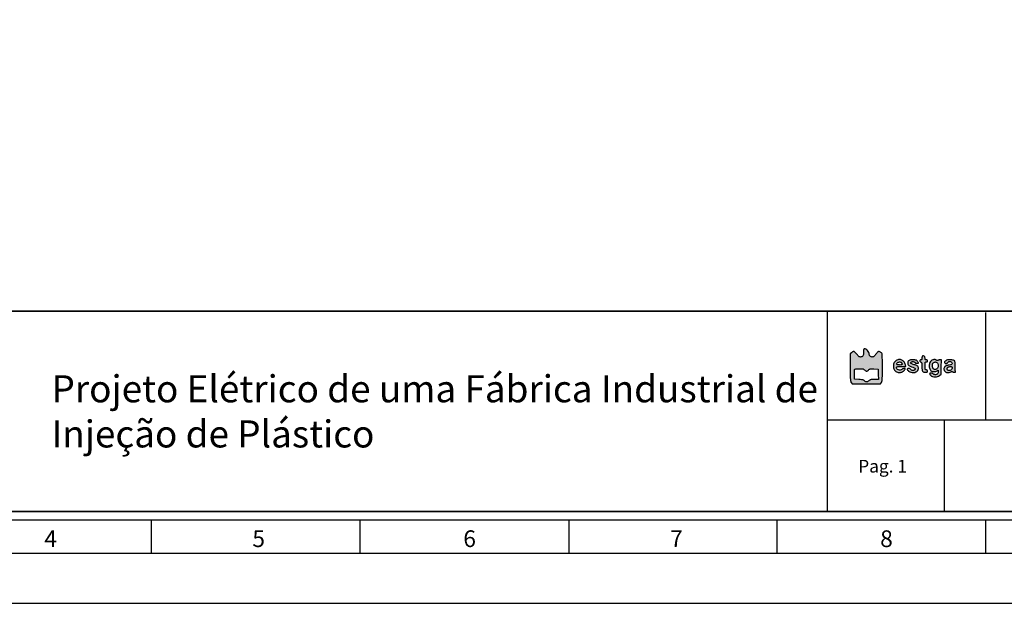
# Model space of a CAD drawing. Header units: millimetres. Extents: x -559 to 10735, y -2326 to 222.
# Tile 454 of 656: x 2321 to 2554, y -1013 to -875. Entities that reach past the tile are written whole.
import ezdxf

# ---------------------------------------------------------------- set-up
doc = ezdxf.new("R2010")
doc.units = ezdxf.units.MM
doc.header["$LTSCALE"] = 4
doc.layers.add('Modelo', color=251, linetype='Continuous')
doc.layers.add('Texto Cabeçalho', color=3, linetype='Continuous')

msp = doc.modelspace()

# ---------------------------------------------------------------- hatches: boundary and pattern name
at = {"layer": 'Texto Cabeçalho'}
h = msp.add_hatch(color=256, dxfattribs=at)
h.dxf.hatch_style = 1
h.paths.add_polyline_path([(2522.37, -954.53, -0.103369), (2522.13, -954.37, -0.100368), (2521.98, -954.12, -0.089615), (2521.92, -953.81, 0.138861), (2521.83, -953.48, 0.04933), (2521.53, -953.08, 0.049188), (2521.16, -952.75, 0.157567), (2520.85, -952.65, 0.119218), (2520.71, -952.69, 0.19762), (2520.63, -952.78, 0.071776), (2520.6, -952.97, 0.007282), (2520.59, -953.43, -0.03039), (2520.56, -954, -0.109263), (2520.44, -954.34, -0.162003), (2520.22, -954.53, -0.093147), (2519.87, -954.59, -0.088417), (2519.68, -954.56, -0.074351), (2519.49, -954.46, -0.047695), (2519.28, -954.26, -0.013943), (2519, -953.93, 0.016235), (2518.79, -953.68, 0.021586), (2518.57, -953.46, 0.019562), (2518.38, -953.3, 0.160613), (2518.28, -953.27, 0.105218), (2518.18, -953.28, 0.031288), (2518.05, -953.35, 0.029869), (2517.9, -953.44, 0.028262), (2517.77, -953.56), (2517.45, -953.85), (2517.45, -957.11, 0.001459), (2517.45, -959.1, 0.014831), (2517.48, -959.92, 0.036596), (2517.55, -960.38, 0.117837), (2517.68, -960.66), (2517.91, -960.94), (2521.25, -960.94), (2524.6, -960.94), (2524.83, -960.64, 0.110111), (2524.96, -960.36, 0.037202), (2525.03, -959.9, 0.01517), (2525.06, -959.09, 0.001536), (2525.07, -957.17, 0.00222), (2525.06, -955.94, 0.00338), (2525.05, -954.88, 0.001252), (2525.02, -953.96, 0.085167), (2524.99, -953.81, 0.1341), (2524.86, -953.62, 0.046674), (2524.58, -953.44, 0.046093), (2524.28, -953.32, 0.175615), (2524.08, -953.33, 0.095071), (2523.99, -953.38, 0.011188), (2523.83, -953.55, 0.013085), (2523.65, -953.76, 0.010367), (2523.46, -953.99, -0.016413), (2523.21, -954.29, -0.050954), (2523.02, -954.46, -0.075762), (2522.85, -954.56, -0.085445), (2522.66, -954.59, -0.100623)])
h.paths.add_polyline_path([(2522.44, -957.39, -0.006824), (2523.05, -957.4), (2524.04, -957.43), (2524.08, -958.67), (2524.11, -959.91), (2523.13, -959.91, 0.008317), (2522.56, -959.92, 0.049732), (2522.26, -959.96, 0.085353), (2522.06, -960.05, 0.053245), (2521.85, -960.22, -0.051848), (2521.59, -960.43, -0.137763), (2521.36, -960.5, -0.141522), (2521.13, -960.45, -0.055915), (2520.86, -960.25, 0.066463), (2520.66, -960.11, 0.061609), (2520.43, -960.02, 0.037581), (2520.09, -959.96, 0.008945), (2519.52, -959.91), (2518.47, -959.85), (2518.44, -958.77, -0.005737), (2518.43, -958.35, -0.007758), (2518.43, -957.97, -0.005495), (2518.44, -957.64, -0.080952), (2518.47, -957.53, -0.226456), (2518.55, -957.46, -0.042121), (2518.75, -957.41, -0.028091), (2519.07, -957.38, -0.008218), (2519.57, -957.37, -0.007127), (2520.18, -957.38, -0.049297), (2520.49, -957.42, -0.091664), (2520.69, -957.51, -0.058119), (2520.88, -957.68, 0.049987), (2521.13, -957.9, 0.158555), (2521.34, -957.96, 0.161487), (2521.55, -957.89, 0.052373), (2521.78, -957.67, -0.055528), (2521.97, -957.5, -0.105577), (2522.16, -957.41, -0.055162)], flags=16)
at = {"layer": 'Texto Cabeçalho', "true_color": 0x000000}
h = msp.add_hatch(color=18, dxfattribs=at)
h.dxf.hatch_style = 1
h.paths.add_polyline_path([(2528.45, -956.94, -0.113871), (2528.59, -956.88, -0.04008), (2528.88, -956.85, -0.005228), (2529.5, -956.85), (2530.6, -956.85), (2530.52, -956.46, 0.048578), (2530.41, -956.07, 0.065059), (2530.22, -955.75, 0.068572), (2529.97, -955.5, 0.062515), (2529.66, -955.32, 0.023173), (2529.33, -955.2, 0.080221), (2529.1, -955.17, 0.075403), (2528.87, -955.21, 0.018955), (2528.51, -955.34, 0.076875), (2528.15, -955.56, 0.080553), (2527.89, -955.87, 0.076557), (2527.72, -956.26, 0.060775), (2527.67, -956.72, 0.052656), (2527.72, -957.18, 0.074597), (2527.86, -957.57, 0.080636), (2528.1, -957.88, 0.074541), (2528.44, -958.1, 0.034396), (2528.78, -958.24, 0.065799), (2529.08, -958.29, 0.069298), (2529.36, -958.26, 0.042275), (2529.69, -958.15, 0.054982), (2529.94, -958.01, 0.036275), (2530.19, -957.8, 0.034641), (2530.39, -957.58, 0.160063), (2530.45, -957.42, 0.390518), (2530.37, -957.34, 0.056062), (2530.12, -957.34, 0.050936), (2529.83, -957.4, 0.117799), (2529.65, -957.51, -0.16673), (2529.3, -957.68, -0.120242), (2528.87, -957.63, -0.124135), (2528.52, -957.39, -0.18266), (2528.39, -957.05, -0.238399)])
h.paths.add_polyline_path([(2528.45, -956.21, -0.091609), (2528.58, -955.99, -0.108903), (2528.8, -955.84, -0.078201), (2529.09, -955.77, -0.081241), (2529.37, -955.79, -0.13845), (2529.58, -955.9, -0.062207), (2529.63, -955.97, -0.039117), (2529.68, -956.07, -0.038824), (2529.71, -956.17, -0.056382), (2529.72, -956.27, -0.139014), (2529.69, -956.38, -0.168808), (2529.61, -956.44, -0.074881), (2529.45, -956.48, -0.012599), (2529.13, -956.48, -0.02814), (2528.69, -956.46, -0.156678), (2528.48, -956.36, -0.311186)], flags=16)
h.paths.add_polyline_path([(2531.63, -956.78, 0.01235), (2532.26, -956.98, -0.055419), (2532.62, -957.14, -0.154763), (2532.8, -957.33, -0.239194), (2532.79, -957.54, -0.128236), (2532.62, -957.73, -0.132572), (2532.39, -957.8, -0.077903), (2532.1, -957.76, -0.080674), (2531.86, -957.65, -0.168057), (2531.73, -957.48, 0.202023), (2531.62, -957.35, 0.079859), (2531.39, -957.28, 0.076974), (2531.15, -957.28, 0.15765), (2530.98, -957.37, 0.332869), (2530.95, -957.53, 0.066485), (2531.14, -957.79, 0.056587), (2531.44, -958.04, 0.072154), (2531.77, -958.19, 0.083014), (2532.42, -958.27, 0.097651), (2533.03, -958.13, 0.116791), (2533.46, -957.79, 0.163369), (2533.62, -957.34, 0.072663), (2533.58, -957.02, 0.122125), (2533.45, -956.79, 0.102823), (2533.21, -956.61, 0.04161), (2532.83, -956.48, -0.012751), (2532.33, -956.34, -0.042101), (2532.02, -956.22, -0.07158), (2531.84, -956.09, -0.207626), (2531.78, -955.95, -0.255969), (2531.86, -955.81, -0.085662), (2532.09, -955.71, -0.073886), (2532.38, -955.69, -0.10615), (2532.63, -955.76, -0.026102), (2532.72, -955.81, -0.033758), (2532.8, -955.87, -0.049946), (2532.87, -955.96, 0.44107), (2532.89, -956.01, 0.040945), (2532.98, -956.03, 0.036019), (2533.09, -956.05, 0.022477), (2533.23, -956.06, 0.006342), (2533.37, -956.06, 0.010544), (2533.49, -956.05, 0.004395), (2533.59, -956.05, 0.389495), (2533.6, -956.04, 0.121245), (2533.56, -955.88, 0.029603), (2533.41, -955.64, 0.028452), (2533.25, -955.43, 0.14911), (2533.12, -955.35, 0.027359), (2532.74, -955.27, 0.027599), (2532.35, -955.23, 0.029348), (2532, -955.23, 0.052114), (2531.7, -955.28, 0.051808), (2531.38, -955.41, 0.112549), (2531.18, -955.59, 0.119902), (2531.09, -955.82, 0.063393), (2531.08, -956.14, 0.088373), (2531.15, -956.42, 0.126496), (2531.32, -956.61, 0.068854)])
h.paths.add_polyline_path([(2535.18, -955.09, -0.022931), (2535.17, -954.86, 0.099329), (2535.11, -954.57, 0.135439), (2534.94, -954.36, 0.177459), (2534.73, -954.29, 0.181757), (2534.52, -954.39, 0.133829), (2534.49, -954.44, 0.022028), (2534.47, -954.56, 0.022866), (2534.45, -954.71, 0.018427), (2534.44, -954.87, -0.024804), (2534.43, -955.08, -0.110756), (2534.39, -955.19, -0.174053), (2534.32, -955.25, -0.085474), (2534.2, -955.27, 0.071854), (2534.1, -955.29, 0.117651), (2534.02, -955.33, 0.122574), (2533.97, -955.4, 0.082072), (2533.96, -955.5, 0.097504), (2533.98, -955.59, 0.076301), (2534.03, -955.68, 0.074004), (2534.11, -955.75, 0.081717), (2534.2, -955.79, -0.145612), (2534.33, -955.87, -0.130186), (2534.4, -956.01, -0.049038), (2534.44, -956.28, -0.005703), (2534.44, -956.88, 0.014049), (2534.46, -957.6, 0.10478), (2534.55, -957.93, 0.190915), (2534.75, -958.1, 0.068962), (2535.11, -958.18, 0.011052), (2535.49, -958.2, 0.089181), (2535.66, -958.17, 0.209026), (2535.74, -958.09, 0.103767), (2535.77, -957.95, 0.102549), (2535.75, -957.85, 0.09348), (2535.69, -957.76, 0.080963), (2535.6, -957.69, 0.055091), (2535.47, -957.64, -0.085661), (2535.3, -957.57, -0.172689), (2535.21, -957.45, -0.068807), (2535.18, -957.23, -0.006072), (2535.17, -956.66, -0.005), (2535.17, -956.08, -0.07577), (2535.21, -955.88, -0.227977), (2535.3, -955.79, -0.088152), (2535.47, -955.76, 0.044917), (2535.61, -955.74, 0.124433), (2535.71, -955.7, 0.149479), (2535.76, -955.63, 0.07578), (2535.77, -955.52, 0.07578), (2535.76, -955.4, 0.149479), (2535.71, -955.33, 0.124433), (2535.61, -955.29, 0.044917), (2535.47, -955.27, -0.050044), (2535.31, -955.26, -0.186049), (2535.22, -955.2, -0.136666)])
h.paths.add_polyline_path([(2539.06, -955.27), (2538.7, -955.27, 0.033181), (2538.56, -955.28, 0.043568), (2538.43, -955.31, 0.050115), (2538.33, -955.35, 0.187636), (2538.29, -955.4, -0.247449), (2538.25, -955.44, -0.10686), (2538.17, -955.45, -0.060386), (2538.05, -955.42, -0.023082), (2537.89, -955.34, 0.019444), (2537.63, -955.22, 0.077502), (2537.46, -955.18, 0.074546), (2537.29, -955.19, 0.017156), (2536.99, -955.26, 0.196809), (2536.44, -955.69, 0.106383), (2536.18, -956.52, 0.105474), (2536.28, -957.39, 0.191241), (2536.73, -957.93, 0.085158), (2537.03, -958.03, 0.050096), (2537.4, -958.05, 0.050301), (2537.77, -957.99, 0.090587), (2538.05, -957.87, -0.012552), (2538.22, -957.75, -0.257457), (2538.28, -957.75, -0.273567), (2538.31, -957.8, -0.013884), (2538.31, -958, -0.05592), (2538.28, -958.35, -0.118454), (2538.15, -958.59, -0.135537), (2537.95, -958.73, -0.084417), (2537.66, -958.78, -0.04037), (2537.49, -958.77, -0.038681), (2537.33, -958.73, -0.041248), (2537.19, -958.67, -0.099612), (2537.1, -958.6, 0.147033), (2536.92, -958.48, 0.057385), (2536.62, -958.42, 0.064117), (2536.34, -958.44, 0.359237), (2536.26, -958.55, 0.130215), (2536.28, -958.61, 0.023416), (2536.34, -958.72, 0.023868), (2536.44, -958.85, 0.019589), (2536.55, -958.97, 0.128655), (2536.96, -959.21, 0.067817), (2537.55, -959.29, 0.066219), (2538.15, -959.21, 0.103511), (2538.62, -958.98), (2538.98, -958.68), (2539.02, -956.98)])
h.paths.add_polyline_path([(2538.27, -956.35, -0.078162), (2538.31, -956.71, -0.08106), (2538.23, -957.06, -0.110055), (2538.05, -957.33, -0.05576), (2537.83, -957.49, -0.113803), (2537.62, -957.56, -0.118156), (2537.41, -957.52, -0.06293), (2537.18, -957.39, -0.1635), (2536.99, -957.11, -0.06554), (2536.92, -956.65, -0.065846), (2536.98, -956.2, -0.17401), (2537.16, -955.93, -0.081368), (2537.42, -955.8, -0.102035), (2537.69, -955.77, -0.109501), (2537.94, -955.85, -0.106286), (2538.13, -956.03, -0.089684)], flags=16)
h.paths.add_polyline_path([(2542.3, -956.04, 0.036016), (2542.27, -955.71, 0.07733), (2542.21, -955.52, 0.153756), (2542.1, -955.41, 0.069667), (2541.78, -955.3, 0.029511), (2541.34, -955.23, 0.029541), (2540.88, -955.22, 0.051631), (2540.5, -955.27, 0.085642), (2540.07, -955.46, 0.13911), (2539.81, -955.76, 0.300432), (2539.84, -956, 0.213781), (2540.1, -956.12, 0.056561), (2540.25, -956.1, 0.059268), (2540.38, -956.05, 0.06217), (2540.5, -955.98, 0.075491), (2540.59, -955.88, -0.163422), (2540.84, -955.67, -0.138242), (2541.18, -955.64, -0.151603), (2541.47, -955.79, -0.198567), (2541.58, -956.06, -0.109936), (2541.54, -956.25, -0.167168), (2541.43, -956.37, -0.0704), (2541.18, -956.45, -0.008633), (2540.63, -956.55, 0.031451), (2540.41, -956.6, 0.027553), (2540.19, -956.67, 0.028543), (2540, -956.77, 0.070294), (2539.87, -956.86, 0.107636), (2539.7, -957.14, 0.108361), (2539.65, -957.47, 0.106663), (2539.74, -957.79, 0.101341), (2539.96, -958.05, 0.072013), (2540.26, -958.22, 0.083264), (2540.58, -958.29, 0.077928), (2540.92, -958.25, 0.054111), (2541.28, -958.11, -0.023082), (2541.43, -958.04, -0.060386), (2541.56, -958, -0.10686), (2541.64, -958.01, -0.247449), (2541.68, -958.05, 0.188788), (2541.72, -958.1, 0.049671), (2541.82, -958.14, 0.043241), (2541.95, -958.17, 0.032838), (2542.09, -958.18, 0.022226), (2542.27, -958.17, 0.123286), (2542.36, -958.14, 0.241912), (2542.4, -958.08, 0.102416), (2542.38, -957.99, -0.071957), (2542.35, -957.86, -0.005942), (2542.33, -957.52, -0.007853), (2542.31, -957.11, -0.005973), (2542.31, -956.66, 0.006065)])
h.paths.add_polyline_path([(2541.52, -956.9, -0.172242), (2541.57, -956.99, -0.047364), (2541.58, -957.14, -0.096839), (2541.53, -957.4, -0.097339), (2541.39, -957.62, -0.098406), (2541.17, -957.76, -0.101383), (2540.92, -957.81, -0.098385), (2540.69, -957.77, -0.121124), (2540.5, -957.63, -0.129792), (2540.41, -957.44, -0.122461), (2540.43, -957.22, -0.103308), (2540.52, -957.06, -0.109403), (2540.66, -956.96, -0.071406), (2540.89, -956.89, -0.022133), (2541.25, -956.86, -0.034533), (2541.42, -956.87, -0.151976)], flags=16)

# ---------------------------------------------------------------- linework, layer by layer
at = {"layer": 'Modelo'}
for p, q in [((2512, -943.73), (2512, -991.19)), ((2549.6, -969.44), (2549.6, -944.06)), ((2512, -969.44), (2697.87, -969.44)), ((2539.68, -969.44), (2539.68, -991.19)), ((2351.84, -1001.07), (2351.84, -993.16)), ((2401.27, -1001.07), (2401.27, -993.16)), ((2450.7, -993.16), (2450.7, -1001.07)), ((2500.14, -1001.07), (2500.14, -993.16)), ((2549.57, -1001.07), (2549.57, -993.16)), ((2252.97, -1001.07), (2699.85, -1001.07)), ((2252.97, -1001.07), (2351.84, -1001.07)), ((2351.84, -1001.07), (2450.7, -1001.07)), ((2450.7, -1001.07), (2549.57, -1001.07)), ((2549.57, -1001.07), (2648.44, -1001.07))]:
    msp.add_line(p, q, dxfattribs=at)
for points in [[(2132.36, -1012.94), (2719.62, -1012.94), (2719.62, -597.7), (2132.36, -597.7)], [(2152.13, -993.16), (2699.85, -993.16), (2699.85, -617.48), (2152.13, -617.48)], [(2697.87, -991.19), (2154.11, -991.19), (2154.11, -619.45), (2697.87, -619.45)], [(2154.11, -943.73), (2697.87, -943.73), (2697.87, -991.19), (2154.11, -991.19)], [(2697.87, -943.73), (2154.11, -943.73), (2154.11, -991.19), (2697.87, -991.19)], [(2304.38, -943.73), (2512, -943.73), (2512, -991.19), (2304.38, -991.19)]]:
    msp.add_lwpolyline(points, close=True, dxfattribs=at)
at = {"layer": 'Texto Cabeçalho'}
for points in [[(2520.59, -953.43, -0.03039), (2520.56, -954, -0.109263), (2520.44, -954.34, -0.162002), (2520.22, -954.53, -0.093148), (2519.87, -954.59, -0.088414), (2519.68, -954.56, -0.074352), (2519.49, -954.46, -0.047695), (2519.28, -954.26, -0.013943), (2519, -953.93, 0.016236), (2518.79, -953.68, 0.021587), (2518.57, -953.46, 0.01956), (2518.38, -953.3, 0.160613), (2518.28, -953.27, 0.105217), (2518.18, -953.28, 0.031287), (2518.05, -953.35, 0.02987), (2517.9, -953.44, 0.028262), (2517.77, -953.56), (2517.45, -953.85), (2517.45, -957.11, 0.001459), (2517.45, -959.1, 0.014831), (2517.48, -959.92, 0.036596), (2517.55, -960.38, 0.117837), (2517.68, -960.66), (2517.91, -960.94), (2521.25, -960.94), (2524.6, -960.94), (2524.83, -960.64, 0.110111), (2524.96, -960.36, 0.037202), (2525.03, -959.9, 0.01517), (2525.06, -959.09, 0.001536), (2525.07, -957.17, 0.00222), (2525.06, -955.94, 0.00338), (2525.05, -954.88, 0.001252), (2525.02, -953.96, 0.085167), (2524.99, -953.81, 0.1341), (2524.86, -953.62, 0.046674), (2524.58, -953.44, 0.046093), (2524.28, -953.32, 0.175615), (2524.08, -953.33, 0.095071), (2523.99, -953.38, 0.011196), (2523.83, -953.55, 0.013078), (2523.65, -953.76, 0.010367), (2523.46, -953.99, -0.016413), (2523.21, -954.29, -0.050954), (2523.02, -954.46, -0.075762), (2522.85, -954.56, -0.085443), (2522.66, -954.59, -0.100625), (2522.37, -954.53, -0.103356), (2522.13, -954.37, -0.100381), (2521.98, -954.12, -0.089614), (2521.92, -953.81, 0.13886), (2521.83, -953.48, 0.04933), (2521.53, -953.08, 0.049188), (2521.16, -952.75, 0.157567), (2520.85, -952.65, 0.119219), (2520.71, -952.69, 0.197619), (2520.63, -952.78, 0.071776), (2520.6, -952.97, 0.007282)], [(2520.88, -957.68, 0.049987), (2521.13, -957.9, 0.158555), (2521.34, -957.96, 0.161487), (2521.55, -957.89, 0.052373), (2521.78, -957.67, -0.055528), (2521.97, -957.5, -0.105578), (2522.16, -957.41, -0.055162), (2522.44, -957.39, -0.006824), (2523.05, -957.4), (2524.04, -957.43), (2524.08, -958.67), (2524.11, -959.91), (2523.13, -959.91, 0.008317), (2522.56, -959.92, 0.049732), (2522.26, -959.96, 0.085354), (2522.06, -960.05, 0.053245), (2521.85, -960.22, -0.051848), (2521.59, -960.43, -0.137763), (2521.36, -960.5, -0.141522), (2521.13, -960.45, -0.055915), (2520.86, -960.25, 0.066463), (2520.66, -960.11, 0.061609), (2520.43, -960.02, 0.037581), (2520.09, -959.96, 0.008945), (2519.52, -959.91), (2518.47, -959.85), (2518.44, -958.77, -0.005737), (2518.43, -958.35, -0.007759), (2518.43, -957.97, -0.005495), (2518.44, -957.64, -0.080952), (2518.47, -957.53, -0.226456), (2518.55, -957.46, -0.042121), (2518.75, -957.41, -0.028091), (2519.07, -957.38, -0.008218), (2519.57, -957.37, -0.007127), (2520.18, -957.38, -0.049297), (2520.49, -957.42, -0.091664), (2520.69, -957.51, -0.058119)]]:
    msp.add_lwpolyline(points, format="xyb", close=True, dxfattribs=at)
at = {"layer": 'Texto Cabeçalho', "color": 18, "true_color": 0x000000}
for points in [[(2534.52, -954.39, 0.13383), (2534.49, -954.44, 0.022027), (2534.47, -954.56, 0.022866), (2534.45, -954.71, 0.018427), (2534.44, -954.87, -0.024804), (2534.43, -955.08, -0.110756), (2534.39, -955.19, -0.174054), (2534.32, -955.25, -0.085474), (2534.2, -955.27, 0.071854), (2534.1, -955.29, 0.117651), (2534.02, -955.33, 0.122573), (2533.97, -955.4, 0.082074), (2533.96, -955.5, 0.097502), (2533.98, -955.59, 0.076311), (2534.03, -955.68, 0.073995), (2534.11, -955.75, 0.081717), (2534.2, -955.79, -0.145614), (2534.33, -955.87, -0.130184), (2534.4, -956.01, -0.049038), (2534.44, -956.28, -0.005703), (2534.44, -956.88, 0.014049), (2534.46, -957.6, 0.10478), (2534.55, -957.93, 0.190915), (2534.75, -958.1, 0.068962), (2535.11, -958.18, 0.011052), (2535.49, -958.2, 0.089181), (2535.66, -958.17, 0.209026), (2535.74, -958.09, 0.103767), (2535.77, -957.95, 0.102549), (2535.75, -957.85, 0.09348), (2535.69, -957.76, 0.080962), (2535.6, -957.69, 0.055092), (2535.47, -957.64, -0.085661), (2535.3, -957.57, -0.172688), (2535.21, -957.45, -0.068807), (2535.18, -957.23, -0.006069), (2535.17, -956.66, -0.005003), (2535.17, -956.08, -0.07577), (2535.21, -955.88, -0.227976), (2535.3, -955.79, -0.088152), (2535.47, -955.76, 0.044917), (2535.61, -955.74, 0.124434), (2535.71, -955.7, 0.149477), (2535.76, -955.63, 0.07578), (2535.77, -955.52, 0.07578), (2535.76, -955.4, 0.149477), (2535.71, -955.33, 0.124434), (2535.61, -955.29, 0.044917), (2535.47, -955.27, -0.050044), (2535.31, -955.26, -0.186049), (2535.22, -955.2, -0.136666), (2535.18, -955.09, -0.022931), (2535.17, -954.86, 0.099329), (2535.11, -954.57, 0.135439), (2534.94, -954.36, 0.177459), (2534.73, -954.29, 0.181757)], [(2528.51, -955.34, 0.076875), (2528.15, -955.56, 0.080556), (2527.89, -955.87, 0.076556), (2527.72, -956.26, 0.060774), (2527.67, -956.72, 0.052657), (2527.72, -957.18, 0.074597), (2527.86, -957.57, 0.080632), (2528.1, -957.88, 0.074544), (2528.44, -958.1, 0.034396), (2528.78, -958.24, 0.065799), (2529.08, -958.29, 0.069299), (2529.36, -958.26, 0.042275), (2529.69, -958.15, 0.054984), (2529.94, -958.01, 0.036273), (2530.19, -957.8, 0.034643), (2530.39, -957.58, 0.160063), (2530.45, -957.42, 0.390517), (2530.37, -957.34, 0.056063), (2530.12, -957.34, 0.050935), (2529.83, -957.4, 0.117799), (2529.65, -957.51, -0.166731), (2529.3, -957.68, -0.120236), (2528.87, -957.63, -0.12414), (2528.52, -957.39, -0.18266), (2528.39, -957.05, -0.238398), (2528.45, -956.94, -0.113871), (2528.59, -956.88, -0.04008), (2528.88, -956.85, -0.005228), (2529.5, -956.85), (2530.6, -956.85), (2530.52, -956.46, 0.048578), (2530.41, -956.07, 0.065057), (2530.22, -955.75, 0.068575), (2529.97, -955.5, 0.062514), (2529.66, -955.32, 0.023173), (2529.33, -955.2, 0.08022), (2529.1, -955.17, 0.075404), (2528.87, -955.21, 0.018955)], [(2529.58, -955.9, -0.062206), (2529.63, -955.97, -0.039117), (2529.68, -956.07, -0.038823), (2529.71, -956.17, -0.056383), (2529.72, -956.27, -0.139013), (2529.69, -956.38, -0.168809), (2529.61, -956.44, -0.074881), (2529.45, -956.48, -0.012599), (2529.13, -956.48, -0.028141), (2528.69, -956.46, -0.156678), (2528.48, -956.36, -0.311186), (2528.45, -956.21, -0.09161), (2528.58, -955.99, -0.108903), (2528.8, -955.84, -0.078199), (2529.09, -955.77, -0.081243), (2529.37, -955.79, -0.138452)], [(2531.7, -955.28, 0.051806), (2531.38, -955.41, 0.112553), (2531.18, -955.59, 0.119897), (2531.09, -955.82, 0.063394), (2531.08, -956.14, 0.088372), (2531.15, -956.42, 0.126496), (2531.32, -956.61, 0.068854), (2531.63, -956.78, 0.01235), (2532.26, -956.98, -0.055419), (2532.62, -957.14, -0.154763), (2532.8, -957.33, -0.239194), (2532.79, -957.54, -0.128234), (2532.62, -957.73, -0.132575), (2532.39, -957.8, -0.077903), (2532.1, -957.76, -0.080674), (2531.86, -957.65, -0.168057), (2531.73, -957.48, 0.202023), (2531.62, -957.35, 0.079858), (2531.39, -957.28, 0.076975), (2531.15, -957.28, 0.15765), (2530.98, -957.37, 0.332868), (2530.95, -957.53, 0.066484), (2531.14, -957.79, 0.056587), (2531.44, -958.04, 0.072154), (2531.77, -958.19, 0.083015), (2532.42, -958.27, 0.09765), (2533.03, -958.13, 0.11679), (2533.46, -957.79, 0.163367), (2533.62, -957.34, 0.072664), (2533.58, -957.02, 0.122124), (2533.45, -956.79, 0.102824), (2533.21, -956.61, 0.04161), (2532.83, -956.48, -0.012751), (2532.33, -956.34, -0.042101), (2532.02, -956.22, -0.07158), (2531.84, -956.09, -0.207626), (2531.78, -955.95, -0.255969), (2531.86, -955.81, -0.085662), (2532.09, -955.71, -0.073885), (2532.38, -955.69, -0.106152), (2532.63, -955.76, -0.026101), (2532.72, -955.81, -0.03376), (2532.8, -955.87, -0.035864), (2532.85, -955.93, -0.175941), (2532.87, -955.97, 0.30201), (2532.89, -956.01, 0.040944), (2532.98, -956.03, 0.03602), (2533.09, -956.05, 0.022477), (2533.23, -956.06, 0.006342), (2533.37, -956.06, 0.010545), (2533.49, -956.05, 0.004395), (2533.59, -956.05, 0.389495), (2533.6, -956.04, 0.121245), (2533.56, -955.88, 0.029611), (2533.41, -955.64, 0.028445), (2533.25, -955.43, 0.149111), (2533.12, -955.35, 0.027359), (2532.74, -955.27, 0.027599), (2532.35, -955.23, 0.029348), (2532, -955.23, 0.052116)], [(2536.99, -955.26, 0.196809), (2536.44, -955.69, 0.106383), (2536.18, -956.52, 0.105474), (2536.28, -957.39, 0.191244), (2536.73, -957.93, 0.085154), (2537.03, -958.03, 0.050096), (2537.4, -958.05, 0.050301), (2537.77, -957.99, 0.090587), (2538.05, -957.87, -0.012552), (2538.22, -957.75, -0.257457), (2538.28, -957.75, -0.273567), (2538.31, -957.8, -0.013884), (2538.31, -958, -0.05592), (2538.28, -958.35, -0.118454), (2538.15, -958.59, -0.135536), (2537.95, -958.73, -0.084417), (2537.66, -958.78, -0.040357), (2537.49, -958.77, -0.038692), (2537.33, -958.73, -0.041249), (2537.19, -958.67, -0.099612), (2537.1, -958.6, 0.147033), (2536.92, -958.48, 0.057383), (2536.62, -958.42, 0.064119), (2536.34, -958.44, 0.359236), (2536.26, -958.55, 0.130216), (2536.28, -958.61, 0.023416), (2536.34, -958.72, 0.023867), (2536.44, -958.85, 0.01959), (2536.55, -958.97, 0.128655), (2536.96, -959.21, 0.067817), (2537.55, -959.29, 0.066219), (2538.15, -959.21, 0.103511), (2538.62, -958.98), (2538.98, -958.68), (2539.02, -956.98), (2539.06, -955.27), (2538.7, -955.27, 0.033181), (2538.56, -955.28, 0.043567), (2538.43, -955.31, 0.050115), (2538.33, -955.35, 0.187636), (2538.29, -955.4, -0.24745), (2538.25, -955.44, -0.106859), (2538.17, -955.45, -0.060386), (2538.05, -955.42, -0.023082), (2537.89, -955.34, 0.019444), (2537.63, -955.22, 0.077509), (2537.46, -955.18, 0.07454), (2537.29, -955.19, 0.017156)], [(2538.13, -956.03, -0.089685), (2538.27, -956.35, -0.078159), (2538.31, -956.71, -0.081063), (2538.23, -957.06, -0.110055), (2538.05, -957.33, -0.05576), (2537.83, -957.49, -0.113798), (2537.62, -957.56, -0.118162), (2537.41, -957.52, -0.06293), (2537.18, -957.39, -0.1635), (2536.99, -957.11, -0.06554), (2536.92, -956.65, -0.065846), (2536.98, -956.2, -0.174009), (2537.16, -955.93, -0.081369), (2537.42, -955.8, -0.102035), (2537.69, -955.77, -0.1095), (2537.94, -955.85, -0.106285)], [(2540.5, -955.27, 0.085643), (2540.07, -955.46, 0.139111), (2539.81, -955.76, 0.30043), (2539.84, -956, 0.213781), (2540.1, -956.12, 0.056559), (2540.25, -956.1, 0.059271), (2540.38, -956.05, 0.062169), (2540.5, -955.98, 0.075491), (2540.59, -955.88, -0.163421), (2540.84, -955.67, -0.138241), (2541.18, -955.64, -0.151604), (2541.47, -955.79, -0.198569), (2541.58, -956.06, -0.109935), (2541.54, -956.25, -0.167168), (2541.43, -956.37, -0.0704), (2541.18, -956.45, -0.008633), (2540.63, -956.55, 0.031451), (2540.41, -956.6, 0.027552), (2540.19, -956.67, 0.028544), (2540, -956.77, 0.070293), (2539.87, -956.86, 0.107636), (2539.7, -957.14, 0.108364), (2539.65, -957.47, 0.106657), (2539.74, -957.79, 0.101343), (2539.96, -958.05, 0.072013), (2540.26, -958.22, 0.083267), (2540.58, -958.29, 0.077925), (2540.92, -958.25, 0.054111), (2541.28, -958.11, -0.023082), (2541.43, -958.04, -0.060386), (2541.56, -958, -0.106859), (2541.64, -958.01, -0.24745), (2541.68, -958.05, 0.188788), (2541.72, -958.1, 0.049672), (2541.82, -958.14, 0.043241), (2541.95, -958.17, 0.032837), (2542.09, -958.18, 0.022226), (2542.27, -958.17, 0.123286), (2542.36, -958.14, 0.241912), (2542.4, -958.08, 0.102416), (2542.38, -957.99, -0.071957), (2542.35, -957.86, -0.005943), (2542.33, -957.52, -0.007853), (2542.31, -957.11, -0.005973), (2542.31, -956.66, 0.006065), (2542.3, -956.04, 0.036016), (2542.27, -955.71, 0.07733), (2542.21, -955.52, 0.153756), (2542.1, -955.41, 0.069667), (2541.78, -955.3, 0.029521), (2541.34, -955.23, 0.029531), (2540.88, -955.22, 0.05163)], [(2541.58, -957.14, -0.096839), (2541.53, -957.4, -0.097339), (2541.39, -957.62, -0.098406), (2541.17, -957.76, -0.101383), (2540.92, -957.81, -0.098386), (2540.69, -957.77, -0.121123), (2540.5, -957.63, -0.129796), (2540.41, -957.44, -0.122458), (2540.43, -957.22, -0.103306), (2540.52, -957.06, -0.109406), (2540.66, -956.96, -0.071406), (2540.89, -956.89, -0.022133), (2541.25, -956.86, -0.034533), (2541.42, -956.87, -0.151976), (2541.52, -956.9, -0.172243), (2541.57, -956.99, -0.047364)]]:
    msp.add_lwpolyline(points, format="xyb", close=True, dxfattribs=at)

# ---------------------------------------------------------------- texts
at = {"layer": 'Modelo', "char_height": 3.95, "attachment_point": 1}
for s, heights, insert in [('4', [3.95], (2326.39, -995.66)), ('5', [0], (2375.72, -995.66)), ('6', [0], (2425.72, -995.66)), ('7', [0], (2474.74, -995.66)), ('8', [0], (2524.54, -995.66))]:
    msp.add_mtext_dynamic_manual_height_columns(s, width=54.2922, gutter_width=19.77, heights=heights, dxfattribs=dict(at, insert=insert))
at = {"layer": 'Texto Cabeçalho', "attachment_point": 1}
for s, width, gutter_width, heights, insert, char_height in [('{\\fMeiryo UI|b1|i0|c0|p50;Projeto Elétrico de uma Fábrica Industrial de Injeção de Plástico}', 186.8119, 24.39, [30.32], (2328.09, -958.91), 6.4146), ('\\pxqc;Pag. 1', 16.806, 15.03, [0], (2516.71, -978.95), 3.0069)]:
    msp.add_mtext_dynamic_manual_height_columns(s, width=width, gutter_width=gutter_width, heights=heights, dxfattribs=dict(at, insert=insert, char_height=char_height))

doc.saveas('drawing.dxf')
